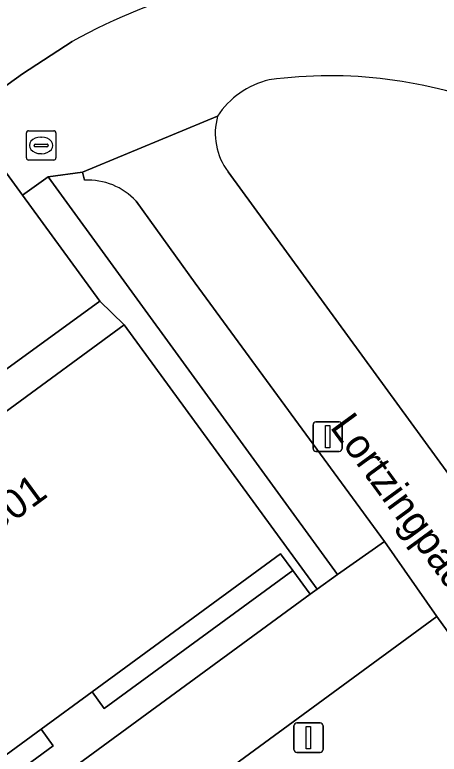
# Model space of a CAD drawing. Extents: x 159039 to 160102, y 381214 to 382524.
# Drawn here: x 159740.67 to 159755.09, y 382253.18 to 382278.27 of the extents above; entities that cross this region are included whole.
import ezdxf

# ---------------------------------------------------------------- set-up
doc = ezdxf.new("R2010")
doc.units = 0
for name, color, linetype in [('IMGEO_Brandkraan', 7, 'Continuous'), ('IMGEO_Groenvoorziening', 7, 'Continuous'), ('IMGEO_Lichtmast', 7, 'Continuous'), ('IMGEO_Openbare_ruimte_label', 7, 'Continuous'), ('IMGEO_Pand', 7, 'Continuous'), ('IMGEO_Pand_nummerreeks', 7, 'Continuous'), ('IMGEO_Rijbaan_lokaal_open', 7, 'Continuous'), ('IMGEO_Voetpad_gesloten', 7, 'Continuous'), ('IMGEO_Voetpad_open', 7, 'Continuous')]:
    doc.layers.add(name, color=color, linetype=linetype)

msp = doc.modelspace()

# ---------------------------------------------------------------- linework, layer by layer
at = {"layer": 'IMGEO_Brandkraan'}
for p, q in [((159741.064, 382273.412), (159741.064, 382274.264)), ((159741.139, 382274.338), (159741.991, 382274.338)), ((159742.065, 382274.264), (159742.065, 382273.412)), ((159741.552, 382274.118), (159741.577, 382274.118)), ((159741.323, 382273.832), (159741.323, 382273.844)), ((159741.761, 382273.795), (159741.363, 382273.795)), ((159741.366, 382273.881), (159741.764, 382273.881)), ((159741.807, 382273.844), (159741.807, 382273.832)), ((159741.575, 382273.558), (159741.55, 382273.558)), ((159741.991, 382273.338), (159741.139, 382273.338))]:
    msp.add_line(p, q, dxfattribs=at)
for points in [[(159741.064, 382273.412), (159741.064, 382274.264)], [(159741.139, 382274.338), (159741.991, 382274.338)], [(159742.065, 382274.264), (159742.065, 382273.412)], [(159741.991, 382273.338), (159741.139, 382273.338)]]:
    msp.add_lwpolyline(points, dxfattribs=at)
for centre, radius, start, end in [((159741.141, 382274.262), 0.0765, 91.552, 178.448), ((159741.141, 382274.262), 0.0765, 91.552, 178.448), ((159741.989, 382274.262), 0.0765, 1.552, 88.448), ((159741.989, 382274.262), 0.0765, 1.552, 88.448), ((159741.363, 382273.841), 0.0403, 85.8775, 175.7526), ((159741.36, 382273.831), 0.0366, 178.938, 274.7102), ((159741.764, 382273.838), 0.043, 264.8664, 352.4533), ((159741.768, 382273.843), 0.0386, 1.7309, 96.639), ((159741.141, 382273.414), 0.0765, 181.552, 268.448), ((159741.141, 382273.414), 0.0765, 181.552, 268.448), ((159741.989, 382273.414), 0.0765, 271.552, 358.448), ((159741.989, 382273.414), 0.0765, 271.552, 358.448)]:
    msp.add_arc(centre, radius, start, end, dxfattribs=at)
for centre, major_axis, ratio, start_param, end_param in [((159741.551, 382273.838), (-0.387, 0.002), 0.722429, 4.712389, 7.853982), ((159741.576, 382273.838), (-0.39, 0.002), 0.717154, 1.570796, 4.712389)]:
    msp.add_ellipse(centre, major_axis=major_axis, ratio=ratio, start_param=start_param, end_param=end_param, dxfattribs=at)
at = {"layer": 'IMGEO_Groenvoorziening'}
for points in [[(159740.926, 382272.151), (159740.106, 382273.272), (159736.19, 382270.412), (159739.641, 382265.716), (159743.556, 382268.557)], [(159743.707, 382254.737), (159750.111, 382259.417), (159749.699, 382259.981), (159743.295, 382255.3)], [(159743.295, 382255.3), (159741.563, 382254.034), (159741.975, 382253.471), (159737.225, 382250), (159735.489, 382248.731), (159736.077, 382247.926), (159738.914, 382250), (159750.698, 382258.613), (159750.111, 382259.417), (159743.707, 382254.737)], [(159752.962, 382250.131), (159752.893, 382250.227), (159757.869, 382253.891), (159755.011, 382257.854), (159744.272, 382250), (159740.977, 382247.59), (159743.973, 382243.576), (159744.966, 382244.253), (159747.519, 382246.039)], [(159741.563, 382254.034), (159736.044, 382250), (159735.078, 382249.294), (159735.489, 382248.731), (159737.225, 382250), (159741.975, 382253.471)]]:
    msp.add_lwpolyline(points, close=True, dxfattribs=at)
for points in [[(159747.912, 382272.947), (159761.141, 382254.826)], [(159743.04, 382272.654), (159742.971, 382272.934), (159741.797, 382272.776), (159751.635, 382259.282), (159753.224, 382260.406), (159746.792, 382269.169)], [(159746.792, 382269.169), (159744.788, 382271.947)]]:
    msp.add_lwpolyline(points, dxfattribs=at)
for centre, radius, start, end in [((159749.946, 382273.293), 2.839, 102.9072, 147.3305), ((159751.393, 382260.83), 15.372, 67.7412, 97.7804), ((159749.64, 382274.248), 2.162, 164.4851, 216.9714), ((159743.172, 382270.466), 2.192, 42.5066, 93.4505)]:
    msp.add_arc(centre, radius, start, end, dxfattribs=at)
at = {"layer": 'IMGEO_Lichtmast'}
for p, q in [((159750.899, 382264.459), (159751.689, 382264.459)), ((159751.689, 382264.459), (159750.899, 382264.459)), ((159750.799, 382263.559), (159750.799, 382264.359)), ((159750.799, 382264.359), (159750.799, 382263.559)), ((159751.789, 382264.359), (159751.789, 382263.559)), ((159751.789, 382263.559), (159751.789, 382264.359)), ((159751.689, 382263.459), (159750.899, 382263.459)), ((159750.899, 382263.459), (159751.689, 382263.459)), ((159750.149, 382253.347), (159750.149, 382254.147)), ((159750.149, 382254.147), (159750.149, 382253.347)), ((159750.249, 382254.247), (159751.039, 382254.247)), ((159751.039, 382254.247), (159750.249, 382254.247)), ((159751.139, 382254.147), (159751.139, 382253.347)), ((159751.139, 382253.347), (159751.139, 382254.147)), ((159751.039, 382253.247), (159750.249, 382253.247)), ((159750.249, 382253.247), (159751.039, 382253.247))]:
    msp.add_line(p, q, dxfattribs=at)
for points in [[(159751.219, 382264.334), (159751.369, 382264.334), (159751.369, 382263.584), (159751.219, 382263.584), (159751.219, 382264.334)], [(159750.569, 382254.122), (159750.719, 382254.122), (159750.719, 382253.372), (159750.569, 382253.372), (159750.569, 382254.122)]]:
    msp.add_lwpolyline(points, dxfattribs=at)
for centre, start, end in [((159750.899, 382264.359), 90, 180), ((159750.899, 382264.359), 90, 180), ((159751.689, 382264.359), 0, 90), ((159751.689, 382264.359), 360, 90), ((159750.899, 382263.559), 180, 270), ((159750.899, 382263.559), 180, 270), ((159751.689, 382263.559), 270, 0), ((159751.689, 382263.559), 270, 0), ((159750.249, 382254.147), 90, 180), ((159750.249, 382254.147), 90, 180), ((159751.039, 382254.147), 0, 90), ((159751.039, 382254.147), 360, 90), ((159750.249, 382253.347), 180, 270), ((159750.249, 382253.347), 180, 270), ((159751.039, 382253.347), 270, 0), ((159751.039, 382253.347), 270, 0)]:
    msp.add_arc(centre, 0.1, start, end, dxfattribs=at)
at = {"layer": 'IMGEO_Pand'}
msp.add_lwpolyline([(159735.956, 382247.837), (159736.077, 382247.926), (159735.489, 382248.731), (159735.078, 382249.294), (159736.044, 382250), (159741.563, 382254.034), (159743.295, 382255.3), (159749.699, 382259.981), (159750.111, 382259.417), (159750.698, 382258.613), (159750.937, 382258.788), (159744.387, 382267.75), (159740.339, 382264.791), (159736.634, 382262.083), (159731.675, 382258.458), (159729.405, 382256.798)], close=True, dxfattribs=at)
at = {"layer": 'IMGEO_Rijbaan_lokaal_open'}
msp.add_lwpolyline([(159739.204, 382283.425), (159735.112, 382280.499), (159732.225, 382278.266), (159736.176, 382272.854), (159736.674, 382273.227), (159738.969, 382274.865), (159740.925, 382276.262), (159742.614, 382277.359)], dxfattribs=at)
msp.add_arc((159751.797, 382260.982), 18.775, 103.8094, 119.2798, dxfattribs=at)
at = {"layer": 'IMGEO_Voetpad_gesloten'}
msp.add_lwpolyline([(159726.933, 382237.34), (159729.337, 382239.077), (159739.017, 382246.157), (159740.977, 382247.59), (159744.272, 382250), (159755.011, 382257.854), (159753.224, 382260.406), (159751.635, 382259.282), (159750.937, 382258.788), (159750.698, 382258.613), (159738.914, 382250), (159736.077, 382247.926), (159735.956, 382247.837), (159735.835, 382247.749), (159721.214, 382237.062)], dxfattribs=at)
at = {"layer": 'IMGEO_Voetpad_open'}
for points in [[(159742.614, 382277.359), (159740.925, 382276.262), (159738.969, 382274.865), (159740.106, 382273.272), (159740.926, 382272.151), (159741.797, 382272.776), (159742.971, 382272.934), (159747.556, 382274.826)], [(159747.556, 382274.826), (159742.971, 382272.934), (159743.04, 382272.654)], [(159761.141, 382254.826), (159747.912, 382272.947)], [(159744.788, 382271.947), (159746.792, 382269.169), (159753.224, 382260.406), (159755.011, 382257.854), (159757.869, 382253.891), (159752.893, 382250.227), (159752.962, 382250.131), (159753.506, 382249.378), (159758.608, 382253.122), (159759.724, 382251.612), (159760.908, 382250), (159764.124, 382245.625), (159770.738, 382236.626), (159775.266, 382230.464), (159778.825, 382233.178), (159776.958, 382235.776), (159766.734, 382250), (159765.274, 382252.031), (159763.378, 382254.668)], [(159726.806, 382254.899), (159729.405, 382256.798), (159731.675, 382258.458), (159736.634, 382262.083), (159740.339, 382264.791), (159744.387, 382267.75), (159743.556, 382268.557), (159739.641, 382265.716), (159736.19, 382270.412), (159728.958, 382265.196), (159732.445, 382260.48), (159731.02, 382259.426), (159727.544, 382264.125)]]:
    msp.add_lwpolyline(points, dxfattribs=at)
msp.add_lwpolyline([(159741.797, 382272.776), (159740.926, 382272.151), (159743.556, 382268.557), (159744.387, 382267.75), (159750.937, 382258.788), (159751.635, 382259.282)], close=True, dxfattribs=at)
for centre, radius, start, end in [((159751.797, 382260.982), 18.775, 103.8094, 119.2798), ((159749.946, 382273.293), 2.839, 102.9072, 147.3305), ((159751.393, 382260.83), 15.372, 67.7412, 97.7804), ((159749.64, 382274.248), 2.162, 164.4851, 216.9714), ((159743.172, 382270.466), 2.192, 42.5066, 93.4505)]:
    msp.add_arc(centre, radius, start, end, dxfattribs=at)

# ---------------------------------------------------------------- texts
at = {"layer": 'IMGEO_Openbare_ruimte_label'}
msp.add_text('Lortzingpad', height=1, rotation=306.1368, dxfattribs=at).set_placement((159751.352, 382264.282))
at = {"layer": 'IMGEO_Pand_nummerreeks'}
msp.add_text('1-11/G01', height=1, rotation=36.2926, dxfattribs=at).set_placement((159737.342, 382258.647))

doc.saveas('drawing.dxf')
